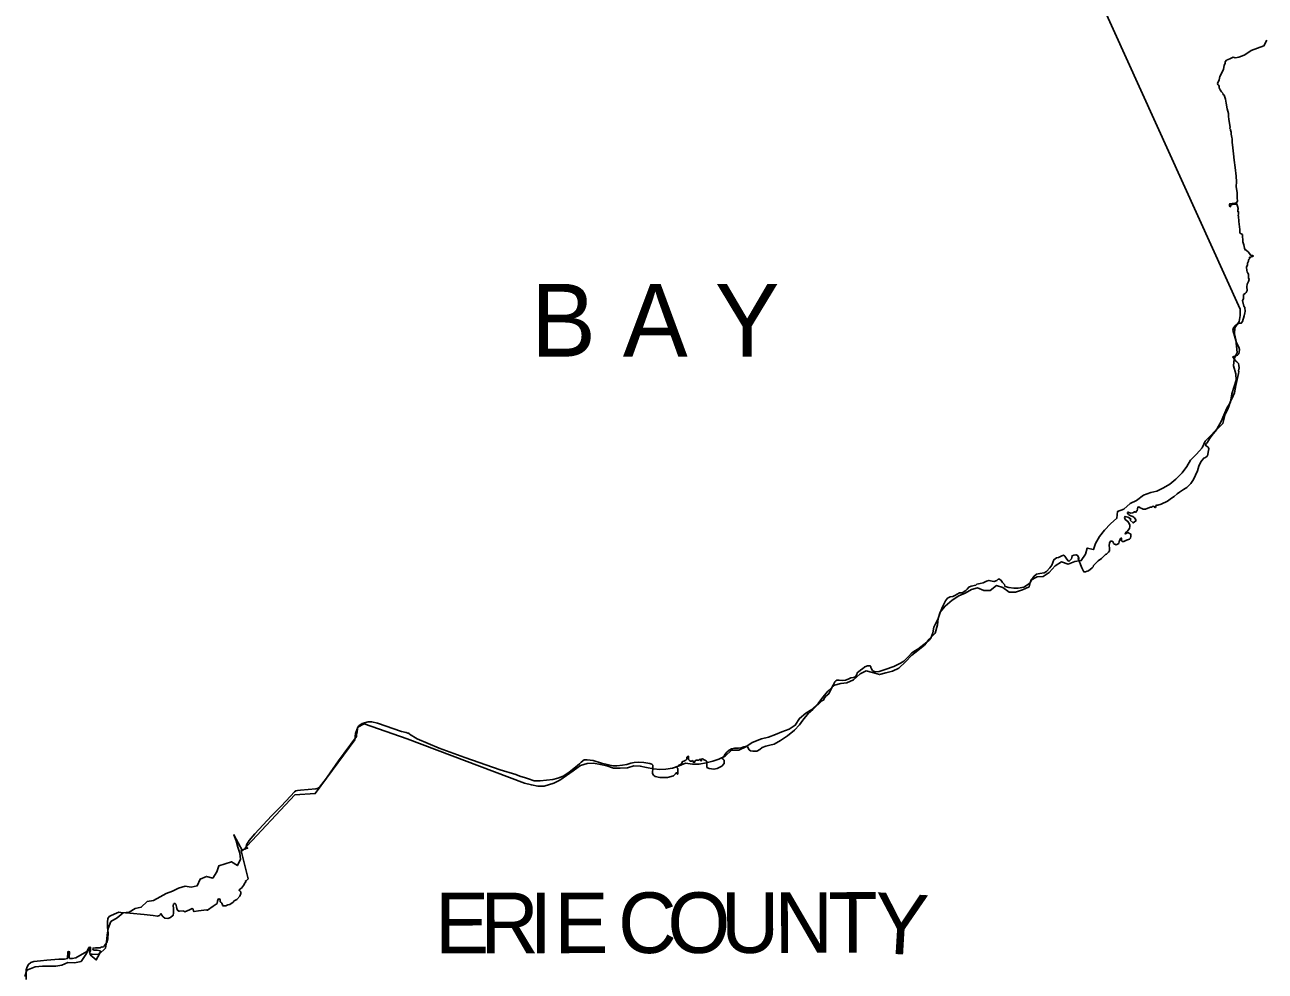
# Model space of a CAD drawing. Extents: x 1588073 to 2013523, y 1090242 to 1357120.
# Drawn here: x 1858316 to 1878797, y 1250380 to 1266004 of the extents above; entities that cross this region are included whole.
import ezdxf

# ---------------------------------------------------------------- set-up
doc = ezdxf.new("R2010")
doc.units = 0
for name, color, linetype in [('GM_X_Adjacent_County', 7, 'Continuous'), ('GM_X_Adjacent_County_Text', 7, 'Continuous'), ('GM_X_Major_Lake', 7, 'Continuous'), ('GM_X_Major_Lake_Text', 7, 'Continuous')]:
    doc.layers.add(name, color=color, linetype=linetype)

msp = doc.modelspace()

# ---------------------------------------------------------------- linework, layer by layer
at = {"layer": 'GM_X_Adjacent_County'}
msp.add_lwpolyline([(1878822, 1265748), (1878776, 1265655), (1878568, 1265577), (1878529, 1265550), (1878448, 1265505), (1878363, 1265469), (1878333, 1265462), (1878304, 1265461), (1878267, 1265469), (1878212, 1265441), (1878160, 1265422), (1878139, 1265392), (1878135, 1265372), (1878119, 1265330), (1878111, 1265271), (1878086, 1265223), (1878050, 1265152), (1878036, 1265097), (1878028, 1265067), (1878022, 1265062), (1878012, 1265037), (1878015, 1265019), (1878029, 1265010), (1878037, 1264991), (1878037, 1264964), (1878054, 1264931), (1878077, 1264898), (1878102, 1264868), (1878096, 1264863), (1878100, 1264858), (1878120, 1264841), (1878126, 1264823), (1878143, 1264776), (1878152, 1264708), (1878170, 1264618), (1878192, 1264541), (1878194, 1264497), (1878199, 1264442), (1878206, 1264382), (1878220, 1264310), (1878208, 1264300), (1878222, 1264280), (1878224, 1264266), (1878238, 1264231), (1878238, 1264197), (1878245, 1264144), (1878254, 1264123), (1878251, 1264067), (1878262, 1263972), (1878275, 1263872), (1878284, 1263768), (1878301, 1263649), (1878319, 1263505), (1878323, 1263412), (1878319, 1263337), (1878336, 1263228), (1878336, 1263140), (1878338, 1263096), (1878328, 1263073), (1878318, 1263065), (1878295, 1263058), (1878252, 1263053), (1878226, 1263050), (1878212, 1263049), (1878209, 1263044), (1878208, 1263036), (1878208, 1263022), (1878211, 1263006), (1878218, 1263000), (1878224, 1262998), (1878227, 1263004), (1878230, 1263026), (1878240, 1263032), (1878252, 1263035), (1878331, 1263043), (1878339, 1263009), (1878352, 1262970), (1878353, 1262961), (1878347, 1262950), (1878344, 1262933), (1878344, 1262918), (1878359, 1262917), (1878356, 1262879), (1878353, 1262853), (1878358, 1262844), (1878364, 1262756), (1878376, 1262622), (1878379, 1262575), (1878386, 1262563), (1878399, 1262552), (1878420, 1262540), (1878426, 1262419), (1878445, 1262369), (1878454, 1262314), (1878464, 1262288), (1878482, 1262285), (1878519, 1262250), (1878549, 1262211), (1878562, 1262198), (1878581, 1262197), (1878595, 1262194), (1878600, 1262184), (1878595, 1262180), (1878570, 1262177), (1878559, 1262166), (1878549, 1262165), (1878538, 1262167), (1878537, 1262154), (1878537, 1262139), (1878525, 1262131), (1878523, 1262118), (1878524, 1262101), (1878506, 1262070), (1878505, 1262058), (1878505, 1262040), (1878488, 1262004), (1878492, 1261946), (1878498, 1261924), (1878508, 1261902), (1878519, 1261885), (1878522, 1261865), (1878523, 1261836), (1878523, 1261826), (1878531, 1261801), (1878519, 1261765), (1878502, 1261723), (1878495, 1261678), (1878500, 1261616), (1878485, 1261584), (1878466, 1261568), (1878438, 1261549), (1878438, 1261482), (1878423, 1261452), (1878444, 1261360), (1878463, 1261335), (1878467, 1261269), (1878463, 1261251), (1878451, 1261199), (1878421, 1261105), (1878401, 1261078), (1878386, 1261076), (1878367, 1261076), (1878336, 1261063), (1878307, 1261042), (1878274, 1261002), (1878264, 1260960), (1878288, 1260869), (1878323, 1260754), (1878361, 1260683), (1878372, 1260644), (1878368, 1260606), (1878361, 1260574), (1878340, 1260549), (1878322, 1260542), (1878278, 1260530), (1878262, 1260520), (1878308, 1260456), (1878329, 1260438), (1878358, 1260410), (1878360, 1260382), (1878367, 1260343), (1878359, 1260292), (1878362, 1260281), (1878357, 1260245), (1878314, 1260050), (1878289, 1259928), (1878269, 1259876), (1878220, 1259773), (1878196, 1259702), (1878173, 1259647), (1878139, 1259574), (1878096, 1259424), (1877995, 1259315), (1877914, 1259223), (1877877, 1259166), (1877846, 1259112), (1877829, 1259093), (1877817, 1259086), (1877813, 1259072), (1877825, 1259051), (1877837, 1259042), (1877847, 1259042), (1877857, 1259031), (1877863, 1259020), (1877865, 1259005), (1877847, 1258889), (1877840, 1258881), (1877814, 1258862), (1877784, 1258849), (1877756, 1258816), (1877734, 1258789), (1877703, 1258719), (1877679, 1258641), (1877616, 1258495), (1877568, 1258430), (1877506, 1258365), (1877449, 1258330), (1877382, 1258289), (1877346, 1258259), (1877294, 1258218), (1877251, 1258190), (1877182, 1258139), (1877078, 1258089), (1877027, 1258072), (1877007, 1258075), (1876992, 1258067), (1876989, 1258054), (1876986, 1258036), (1876974, 1258036), (1876957, 1258055), (1876936, 1258050), (1876919, 1258038), (1876903, 1258040), (1876885, 1258033), (1876823, 1258010), (1876782, 1258006), (1876759, 1258016), (1876733, 1258027), (1876710, 1258045), (1876694, 1258038), (1876688, 1258015), (1876690, 1258008), (1876684, 1257986), (1876657, 1257954), (1876650, 1257962), (1876639, 1257964), (1876627, 1257960), (1876612, 1257945), (1876576, 1257944), (1876548, 1257950), (1876535, 1257958), (1876524, 1257951), (1876521, 1257941), (1876539, 1257920), (1876554, 1257908), (1876578, 1257896), (1876613, 1257888), (1876638, 1257865), (1876664, 1257833), (1876662, 1257814), (1876617, 1257780), (1876570, 1257826), (1876580, 1257846), (1876528, 1257875), (1876483, 1257887), (1876476, 1257870), (1876479, 1257855), (1876487, 1257838), (1876509, 1257818), (1876530, 1257804), (1876549, 1257769), (1876563, 1257745), (1876561, 1257723), (1876554, 1257691), (1876536, 1257661), (1876522, 1257642), (1876488, 1257618), (1876480, 1257608), (1876488, 1257602), (1876504, 1257608), (1876518, 1257614), (1876539, 1257615), (1876555, 1257608), (1876573, 1257601), (1876580, 1257587), (1876580, 1257564), (1876573, 1257530), (1876556, 1257512), (1876509, 1257495), (1876461, 1257476), (1876437, 1257475), (1876424, 1257487), (1876422, 1257501), (1876426, 1257520), (1876420, 1257533), (1876409, 1257525), (1876400, 1257512), (1876394, 1257484), (1876386, 1257472), (1876383, 1257443), (1876372, 1257434), (1876336, 1257419), (1876323, 1257423), (1876319, 1257427), (1876308, 1257428), (1876295, 1257441), (1876285, 1257467), (1876266, 1257479), (1876249, 1257479), (1876235, 1257471), (1876229, 1257447), (1876221, 1257409), (1876224, 1257366), (1876229, 1257320), (1876212, 1257298), (1876178, 1257267), (1876161, 1257258), (1876125, 1257227), (1876092, 1257195), (1876038, 1257157), (1876013, 1257127), (1875964, 1257078), (1875956, 1257054), (1875943, 1257041), (1875877, 1256992), (1875857, 1256986), (1875828, 1256975), (1875800, 1256974), (1875771, 1257037), (1875708, 1257191), (1875723, 1257195), (1875700, 1257245), (1875675, 1257254), (1875637, 1257247), (1875609, 1257238), (1875603, 1257210), (1875599, 1257185), (1875562, 1257147), (1875542, 1257155), (1875521, 1257182), (1875490, 1257229), (1875467, 1257248), (1875437, 1257238), (1875386, 1257207), (1875351, 1257204), (1875307, 1257171), (1875277, 1257081), (1875243, 1257037), (1875187, 1256977), (1875146, 1256955), (1875077, 1256944), (1875020, 1256932), (1874976, 1256896), (1874936, 1256840), (1874916, 1256791), (1874873, 1256757), (1874814, 1256721), (1874720, 1256705), (1874649, 1256705), (1874564, 1256712), (1874505, 1256728), (1874500, 1256740), (1874490, 1256764), (1874461, 1256799), (1874438, 1256832), (1874408, 1256851), (1874386, 1256851), (1874367, 1256828), (1874322, 1256812), (1874288, 1256821), (1874236, 1256831), (1874196, 1256820), (1874140, 1256789), (1874092, 1256779), (1874038, 1256767), (1874018, 1256754), (1873943, 1256736), (1873902, 1256722), (1873875, 1256687), (1873857, 1256664), (1873796, 1256626), (1873774, 1256625), (1873750, 1256628), (1873674, 1256582), (1873640, 1256566), (1873597, 1256561), (1873549, 1256537), (1873521, 1256493), (1873475, 1256408), (1873429, 1256303), (1873395, 1256203), (1873374, 1256151), (1873357, 1256127), (1873325, 1256060), (1873308, 1255967), (1873274, 1255878), (1873246, 1255841), (1873163, 1255775), (1873061, 1255698), (1873013, 1255670), (1872964, 1255635), (1872909, 1255577), (1872829, 1255500), (1872775, 1255467), (1872668, 1255411), (1872525, 1255359), (1872422, 1255330), (1872365, 1255324), (1872332, 1255334), (1872315, 1255345), (1872297, 1255369), (1872285, 1255394), (1872284, 1255412), (1872275, 1255423), (1872233, 1255423), (1872185, 1255405), (1872146, 1255373), (1872138, 1255368), (1872090, 1255329), (1872062, 1255306), (1872055, 1255276), (1872040, 1255255), (1872044, 1255244), (1871997, 1255227), (1871955, 1255222), (1871909, 1255201), (1871866, 1255186), (1871817, 1255177), (1871760, 1255184), (1871723, 1255186), (1871705, 1255173), (1871691, 1255155), (1871662, 1255100), (1871637, 1255055), (1871592, 1254961), (1871544, 1254921), (1871513, 1254879), (1871503, 1254855), (1871476, 1254842), (1871328, 1254699), (1871257, 1254637), (1871161, 1254525), (1871106, 1254445), (1871023, 1254357), (1870910, 1254266), (1870794, 1254187), (1870691, 1254128), (1870616, 1254109), (1870552, 1254096), (1870492, 1254071), (1870452, 1254040), (1870401, 1254012), (1870339, 1254010), (1870296, 1254016), (1870278, 1254035), (1870248, 1254086), (1870231, 1254094), (1870187, 1254085), (1870145, 1254065), (1870101, 1254063), (1870036, 1254064), (1869985, 1254053), (1869946, 1254030), (1869909, 1253993), (1869881, 1253963), (1869864, 1253936), (1869846, 1253919), (1869831, 1253896), (1869835, 1253886), (1869851, 1253876), (1869863, 1253864), (1869865, 1253822), (1869865, 1253806), (1869827, 1253767), (1869749, 1253726), (1869695, 1253714), (1869617, 1253725), (1869579, 1253744), (1869576, 1253795), (1869579, 1253840), (1869564, 1253855), (1869535, 1253869), (1869505, 1253883), (1869482, 1253882), (1869490, 1253857), (1869479, 1253851), (1869471, 1253877), (1869452, 1253873), (1869450, 1253866), (1869420, 1253866), (1869399, 1253866), (1869386, 1253855), (1869379, 1253844), (1869377, 1253830), (1869357, 1253830), (1869339, 1253857), (1869324, 1253847), (1869308, 1253848), (1869293, 1253860), (1869276, 1253872), (1869276, 1253894), (1869276, 1253927), (1869249, 1253913), (1869249, 1253898), (1869245, 1253878), (1869231, 1253864), (1869219, 1253860), (1869200, 1253846), (1869177, 1253842), (1869163, 1253815), (1869152, 1253795), (1869111, 1253774), (1869084, 1253750), (1869086, 1253736), (1869097, 1253724), (1869099, 1253701), (1869101, 1253648), (1869098, 1253633), (1869091, 1253635), (1869093, 1253644), (1869092, 1253657), (1869074, 1253654), (1869061, 1253636), (1869026, 1253606), (1868929, 1253577), (1868802, 1253576), (1868722, 1253594), (1868697, 1253617), (1868682, 1253645), (1868687, 1253741), (1868685, 1253782), (1868669, 1253800), (1868638, 1253807), (1868539, 1253823), (1868445, 1253833), (1868379, 1253825), (1868325, 1253812), (1868259, 1253793), (1868184, 1253779), (1868089, 1253769), (1868026, 1253772), (1867952, 1253788), (1867838, 1253816), (1867699, 1253859), (1867603, 1253868), (1867554, 1253867), (1867505, 1253833), (1867476, 1253802), (1867441, 1253776), (1867302, 1253667), (1867204, 1253599), (1867115, 1253567), (1867037, 1253542), (1866823, 1253520), (1866725, 1253523), (1866634, 1253555), (1866582, 1253573), (1866488, 1253598), (1866423, 1253625), (1866164, 1253702), (1865584, 1253907), (1865158, 1254062), (1864796, 1254217), (1864668, 1254295), (1864664, 1254303), (1864654, 1254309), (1864639, 1254309), (1864611, 1254319), (1864537, 1254339), (1864141, 1254474), (1864047, 1254494), (1863983, 1254494), (1863886, 1254467), (1863837, 1254438), (1863817, 1254411), (1863812, 1254378), (1863803, 1254332), (1863795, 1254284), (1863792, 1254252), (1863493, 1253850), (1863309, 1253584), (1863260, 1253518), (1863184, 1253418), (1863158, 1253402), (1863123, 1253391), (1862867, 1253366), (1862819, 1253364), (1862792, 1253355), (1862767, 1253339), (1862701, 1253270), (1862549, 1253104), (1862387, 1252943), (1862112, 1252645), (1862019, 1252536), (1861975, 1252465), (1861972, 1252440), (1861998, 1252409), (1861971, 1252407), (1861947, 1252392), (1861923, 1252389), (1861902, 1252383), (1861891, 1252369), (1862006, 1251904), (1861971, 1251871), (1861958, 1251868), (1861966, 1251864), (1861964, 1251850), (1861954, 1251844), (1861926, 1251796), (1861895, 1251751), (1861869, 1251733), (1861852, 1251720), (1861867, 1251706), (1861881, 1251690), (1861883, 1251662), (1861866, 1251616), (1861817, 1251564), (1861774, 1251540), (1861756, 1251518), (1861701, 1251482), (1861671, 1251475), (1861634, 1251459), (1861594, 1251459), (1861583, 1251466), (1861578, 1251478), (1861570, 1251502), (1861552, 1251520), (1861542, 1251525), (1861541, 1251551), (1861539, 1251567), (1861524, 1251574), (1861507, 1251567), (1861497, 1251538), (1861491, 1251500), (1861428, 1251454), (1861334, 1251388), (1861322, 1251389), (1861314, 1251392), (1861182, 1251376), (1861113, 1251367), (1861099, 1251372), (1861097, 1251396), (1861090, 1251408), (1861078, 1251413), (1861037, 1251394), (1860956, 1251362), (1860944, 1251373), (1860936, 1251376), (1860868, 1251371), (1860858, 1251371), (1860837, 1251387), (1860824, 1251417), (1860819, 1251442), (1860810, 1251486), (1860794, 1251497), (1860782, 1251498), (1860771, 1251488), (1860766, 1251461), (1860769, 1251421), (1860772, 1251394), (1860772, 1251340), (1860768, 1251303), (1860724, 1251264), (1860677, 1251250), (1860626, 1251257), (1860603, 1251275), (1860575, 1251309), (1860569, 1251324), (1860557, 1251324), (1860554, 1251313), (1860542, 1251298), (1860506, 1251288), (1860435, 1251297), (1860288, 1251316), (1860052, 1251337), (1859903, 1251351), (1859868, 1251354), (1859829, 1251340), (1859741, 1251301), (1859707, 1251282), (1859686, 1251251), (1859681, 1251190), (1859680, 1251099), (1859690, 1251012), (1859689, 1250913), (1859675, 1250862), (1859628, 1250794), (1859609, 1250779), (1859596, 1250782), (1859579, 1250776), (1859561, 1250768), (1859534, 1250767), (1859485, 1250768), (1859444, 1250761), (1859442, 1250736), (1859459, 1250727), (1859479, 1250727), (1859509, 1250726), (1859560, 1250716), (1859567, 1250707), (1859567, 1250700), (1859541, 1250663), (1859527, 1250655), (1859426, 1250659), (1859408, 1250660), (1859386, 1250685), (1859401, 1250721), (1859402, 1250771), (1859391, 1250778), (1859374, 1250770), (1859339, 1250707), (1859158, 1250600), (1859100, 1250589), (1859058, 1250587), (1859047, 1250600), (1859056, 1250698), (1859040, 1250704), (1859027, 1250700), (1859023, 1250590), (1858969, 1250576), (1858880, 1250576), (1858681, 1250562), (1858574, 1250551), (1858464, 1250538), (1858416, 1250523), (1858376, 1250491), (1858354, 1250452), (1858341, 1250403), (1858340, 1250245)], dxfattribs=at)
at = {"layer": 'GM_X_Major_Lake'}
msp.add_line((1878382, 1261309), (1872105, 1275166), dxfattribs=at)
for points in [[(1870935, 1254374), (1871037, 1254440), (1871107, 1254554), (1871211, 1254641), (1871313, 1254699), (1871417, 1254801), (1871492, 1254903), (1871578, 1255004), (1871684, 1255104), (1871788, 1255128), (1871890, 1255138), (1871998, 1255192), (1872107, 1255289), (1872211, 1255339), (1872313, 1255309), (1872429, 1255277), (1872536, 1255303), (1872644, 1255335), (1872750, 1255383), (1872858, 1255489), (1872960, 1255596), (1873064, 1255676), (1873171, 1255762), (1873247, 1255862), (1873347, 1255963), (1873389, 1256097), (1873399, 1256205), (1873433, 1256306), (1873511, 1256408), (1873629, 1256506), (1873738, 1256574), (1873842, 1256620), (1873946, 1256681), (1874048, 1256709), (1874150, 1256663), (1874255, 1256663), (1874363, 1256747), (1874465, 1256715), (1874569, 1256639), (1874673, 1256637), (1874790, 1256673), (1874900, 1256725), (1874926, 1256837), (1875032, 1256889), (1875132, 1256897), (1875232, 1256961), (1875327, 1257070), (1875433, 1257136), (1875545, 1257098), (1875653, 1257144), (1875761, 1257158), (1875830, 1257264), (1875860, 1257365), (1875964, 1257339), (1875996, 1257443), (1876062, 1257557), (1876144, 1257659), (1876244, 1257766), (1876348, 1257858), (1876358, 1257968), (1876463, 1258008), (1876567, 1258101), (1876671, 1258151), (1876789, 1258239), (1876907, 1258283), (1877010, 1258307), (1877120, 1258361), (1877220, 1258418), (1877322, 1258502), (1877426, 1258610), (1877503, 1258712), (1877563, 1258815), (1877661, 1258915), (1877757, 1259021), (1877807, 1259128), (1877913, 1259232), (1878003, 1259340), (1878068, 1259454), (1878112, 1259561), (1878164, 1259675), (1878224, 1259775), (1878248, 1259912), (1878284, 1260030), (1878316, 1260136), (1878310, 1260240), (1878272, 1260373), (1878284, 1260487), (1878336, 1260593), (1878326, 1260696), (1878310, 1260802), (1878290, 1260902), (1878298, 1261002), (1878366, 1261107), (1878384, 1261207), (1878382, 1261309)], [(1858316, 1250291), (1858350, 1250397), (1858486, 1250451), (1858606, 1250463), (1858710, 1250461), (1858826, 1250463), (1858926, 1250477), (1859028, 1250524), (1859139, 1250518), (1859245, 1250540), (1859321, 1250656), (1859381, 1250760), (1859395, 1250652), (1859495, 1250566), (1859549, 1250668), (1859649, 1250762), (1859667, 1250865), (1859675, 1250977), (1859691, 1251087), (1859735, 1251198), (1859839, 1251260), (1859939, 1251342), (1860039, 1251356), (1860139, 1251414), (1860239, 1251436), (1860339, 1251533), (1860443, 1251545), (1860549, 1251609), (1860649, 1251663), (1860754, 1251699), (1860856, 1251751), (1860964, 1251783), (1861064, 1251767), (1861164, 1251789), (1861210, 1251898), (1861314, 1251944), (1861420, 1251916), (1861488, 1252020), (1861522, 1252120), (1861626, 1252152), (1861728, 1252187), (1861828, 1252122), (1861880, 1252229), (1861864, 1252329), (1861836, 1252429), (1861804, 1252530), (1861768, 1252631), (1861910, 1252369), (1862777, 1253294), (1863111, 1253312), (1863763, 1254198), (1863777, 1254305), (1863815, 1254411), (1863917, 1254463), (1864630, 1254215), (1866566, 1253485), (1866681, 1253455), (1866789, 1253433), (1866891, 1253433), (1867049, 1253485), (1867153, 1253535), (1867262, 1253611), (1867372, 1253688), (1867492, 1253778), (1867604, 1253808), (1867704, 1253814), (1867821, 1253790), (1867925, 1253768), (1868039, 1253734), (1868149, 1253730), (1868268, 1253736), (1868370, 1253770), (1868478, 1253766), (1868584, 1253742), (1868696, 1253720), (1868803, 1253710), (1868903, 1253716), (1869013, 1253734), (1869123, 1253770), (1869225, 1253814), (1869342, 1253796), (1869452, 1253800), (1869566, 1253820), (1869674, 1253848), (1869778, 1253882), (1869883, 1253931), (1869985, 1254029), (1870105, 1254029), (1870221, 1254085), (1870325, 1254153), (1870478, 1254215), (1870594, 1254242), (1870712, 1254288), (1870818, 1254332), (1870935, 1254374)]]:
    msp.add_lwpolyline(points, dxfattribs=at)

# ---------------------------------------------------------------- texts
at = {"layer": 'GM_X_Adjacent_County_Text'}
for s, rotation, p in [('E', 0.0849, (1865090, 1250674)), ('R', 0.0837, (1865838, 1250675)), ('I', 0.0846, (1866652, 1250677)), ('E', 0.0836, (1867061, 1250677)), ('C', 0.0849, (1868113, 1250679)), ('O', 0.0848, (1868927, 1250680)), ('U', 0.0846, (1869811, 1250681)), ('N', 0.0848, (1870696, 1250682)), ('T', 0.0784, (1871580, 1250684)), ('Y', 356.6642, (1872312, 1250685))]:
    msp.add_text(s, height=1000, rotation=rotation, dxfattribs=at).set_placement(p)
at = {"layer": 'GM_X_Major_Lake_Text'}
msp.add_text('B A Y', height=1200.7, rotation=0.0097, dxfattribs=at).set_placement((1866674, 1260526))

doc.saveas('drawing.dxf')
